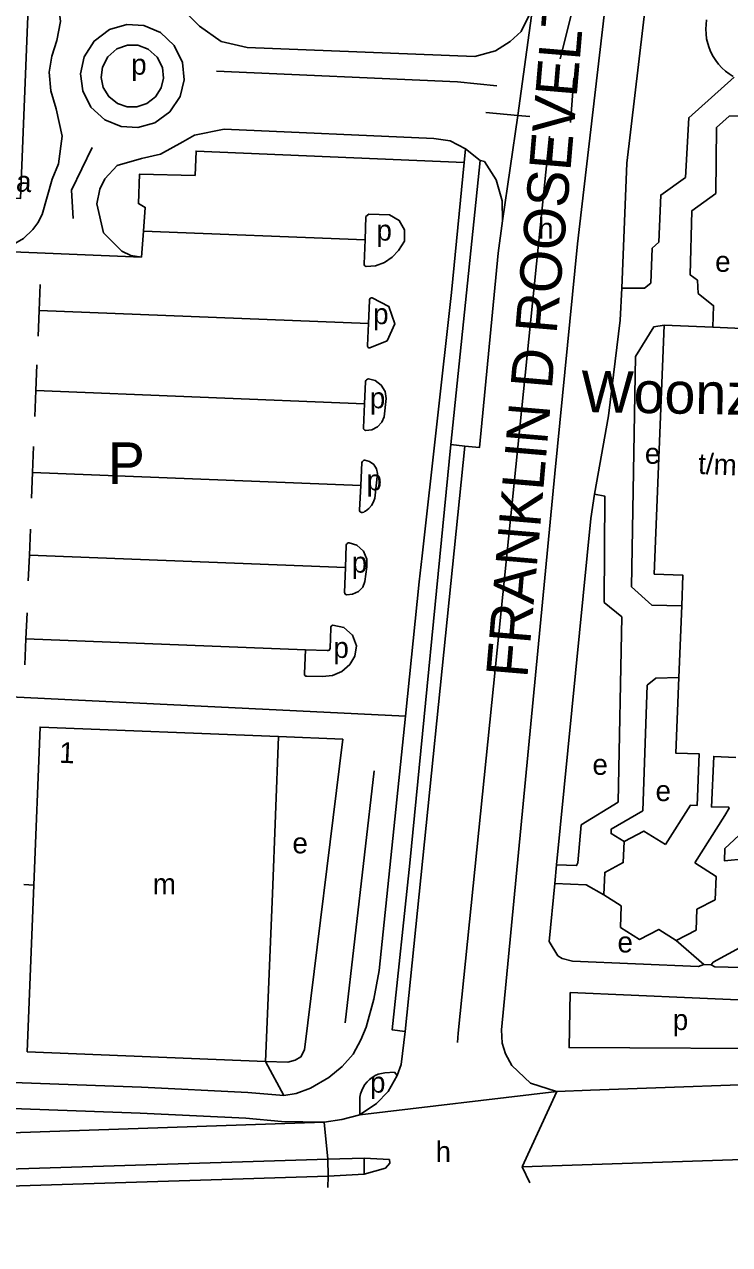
# Model space of a CAD drawing. Extents: x 159675 to 162108, y 386471 to 388472.
# Drawn here: x 161265.7 to 161401.7, y 386484.1 to 386719.4 of the extents above; entities that cross this region are included whole.
import ezdxf

# ---------------------------------------------------------------- set-up
doc = ezdxf.new("R2010")
doc.units = 0
for name, color, linetype in [('BLT_Basislijn', 7, 'Continuous'), ('BLT_Bebouwing', 7, 'Continuous'), ('BLT_Bebouwing_beschrifting', 7, 'Continuous'), ('BLT_Centroide', 7, 'Continuous'), ('BLT_Huisnummer', 7, 'Continuous'), ('BLT_Huisnummer_reeks', 7, 'Continuous'), ('BLT_Straatnaam_hoofdweg', 7, 'Continuous'), ('BLT_Vlakafsluiter', 7, 'Continuous')]:
    doc.layers.add(name, color=color, linetype=linetype)

msp = doc.modelspace()

# ---------------------------------------------------------------- linework, layer by layer
at = {"layer": 'BLT_Basislijn'}
for p, q in [((161371.65, 386709), (161370.95, 386700.46)), ((161354.68, 386702.38), (161360.84, 386701.8)), ((161360.84, 386701.8), (161363.12, 386701.59)), ((161405.74, 386701.72), (161401.6, 386701.68)), ((161350.75, 386695.39), (161350.49, 386692.76)), ((161350.75, 386695.39), (161353.59, 386693.13)), ((161347.94, 386638.36), (161353.59, 386693.13)), ((161350.49, 386692.76), (161348.02, 386667.66)), ((161331.54, 386682.31), (161331.38, 386677.84)), ((161332.1, 386682.76), (161331.54, 386682.31)), ((161288.66, 386679.53), (161288.29, 386674.46)), ((161331.38, 386677.84), (161288.66, 386679.53)), ((161268.72, 386669.24), (161268.52, 386664.24)), ((161332.22, 386666.16), (161332.03, 386661.72)), ((161348.02, 386667.66), (161342.39, 386616.91)), ((161268.52, 386664.24), (161268.32, 386659.24)), ((161332.03, 386661.72), (161268.52, 386664.24)), ((161332.31, 386656.98), (161332.11, 386656.99)), ((161268.1, 386653.75), (161267.9, 386648.76)), ((161331.44, 386650.5), (161331.27, 386646.24)), ((161267.9, 386648.76), (161267.71, 386643.76)), ((161331.27, 386646.24), (161267.9, 386648.76)), ((161267.48, 386637.99), (161267.28, 386633)), ((161267.28, 386633), (161267.08, 386628)), ((161330.55, 386630.48), (161267.28, 386633)), ((161330.78, 386634.93), (161330.55, 386630.48)), ((161266.84, 386622.06), (161266.65, 386617.07)), ((161327.71, 386618.95), (161327.58, 386614.65)), ((161266.65, 386617.07), (161266.45, 386612.07)), ((161327.58, 386614.65), (161266.65, 386617.07)), ((161341.83, 386611.93), (161342.39, 386616.91)), ((161266.2, 386605.9), (161266, 386600.9)), ((161266, 386600.9), (161265.81, 386595.91)), ((161319.9, 386598.76), (161266, 386600.9)), ((161339.15, 386586.03), (161213.72, 386592.09)), ((161327.56, 386526.9), (161333.11, 386575.48)), ((161367.98, 386553.72), (161368.31, 386557.36)), ((161396.72, 386538.13), (161391.35, 386542.77)), ((161396.72, 386538.13), (161398.1, 386538.09)), ((161261.72, 386515.44), (161288.25, 386514.48)), ((161288.04, 386509.49), (161261.61, 386510.44)), ((161330.34, 386512.1), (161330.34, 386509.13)), ((161324.17, 386500.57), (161331.17, 386500.77)), ((161336.1, 386500.52), (161331.17, 386500.77)), ((161324.27, 386497.31), (161331.17, 386497.71))]:
    msp.add_line(p, q, dxfattribs=at)
for points in [[(161368.99, 386712.74), (161372.07, 386725.08), (161381.88, 386817.88)], [(161368.26, 386513.64), (161363.26, 386515.28), (161359.66, 386518.68), (161358.43, 386520.92), (161357.78, 386522.97), (161357.67, 386525.55), (161367.98, 386632.76), (161372.35, 386677.08), (161387.73, 386809.38)], [(161272.23, 386750.39), (161271.37, 386729.9), (161272.23, 386723.69), (161272.64, 386719.94), (161271.92, 386716.23), (161270.97, 386713.25), (161270.49, 386710.16), (161270.77, 386706.56), (161271.79, 386703.1), (161272.96, 386697.83), (161272.26, 386692.48), (161271.04, 386689.54), (161269.11, 386682.72), (161268.3, 386681.1), (161267.33, 386679.85)], [(161308.65, 386714.88), (161303.65, 386716.06), (161299.48, 386719.05), (161296.53, 386721.92), (161293.02, 386724.08), (161289.95, 386725.08), (161286.17, 386726.57), (161282.82, 386728.88), (161280.49, 386731.72), (161278.85, 386735.01), (161277.99, 386738.46), (161278.01, 386744.6), (161279.14, 386748.72)], [(161387.31, 386738.85), (161381.82, 386692.6), (161380.87, 386668.49)], [(161363.68, 386722.44), (161361.49, 386718.01), (161359.33, 386716.07), (161356.5, 386714.25)], [(161397.22, 386720.27), (161397.11, 386719.36), (161397.07, 386718.44), (161397.11, 386717.52), (161397.23, 386716.61), (161397.43, 386715.71), (161397.71, 386714.84), (161398.06, 386713.99), (161398.49, 386713.17), (161398.98, 386712.4), (161399.54, 386711.67), (161400.16, 386710.99), (161400.84, 386710.37), (161401.57, 386709.81), (161402.34, 386709.31)], [(161296.48, 386708.69), (161296.16, 386712.01), (161294.6, 386715.28), (161291.93, 386717.81), (161288.7, 386719.16), (161285.46, 386719.35), (161282.09, 386718.37), (161279.15, 386716.16), (161277.23, 386713.1), (161276.53, 386709.83)], [(161292.49, 386709.01), (161292.29, 386711.06), (161291.29, 386713.07), (161289.58, 386714.59), (161287.55, 386715.35), (161285.55, 386715.36), (161283.51, 386714.64), (161281.79, 386713.14), (161280.76, 386711.15), (161280.52, 386709.11)], [(161356.5, 386714.25), (161352.55, 386713.16), (161308.65, 386714.88)], [(161356.76, 386707.49), (161349.22, 386708.29), (161302.7, 386710.38)], [(161276.53, 386709.83), (161276.93, 386706.57), (161278.52, 386703.4), (161281.17, 386700.96), (161284.35, 386699.65), (161287.55, 386699.47), (161290.85, 386700.4), (161293.76, 386702.53), (161295.71, 386705.49), (161296.48, 386708.69)], [(161280.52, 386709.11), (161280.91, 386707.22), (161281.99, 386705.45), (161283.62, 386704.13), (161285.52, 386703.48), (161287.4, 386703.46), (161289.31, 386704.09), (161290.97, 386705.38), (161292.07, 386707.14), (161292.49, 386709.01)], [(161402.51, 386709.22), (161393.77, 386701.37), (161393.15, 386689.88), (161388.37, 386686.47), (161388.01, 386677.38), (161386.73, 386676.2), (161386.48, 386669.51), (161385.24, 386668.52), (161380.87, 386668.49)], [(161398.42, 386660.99), (161398.56, 386665.14), (161395.6, 386667.5), (161395.49, 386670.05), (161394.06, 386671.07), (161394.38, 386683.43), (161398.99, 386686.77), (161399.14, 386699.47), (161401.6, 386701.68)], [(161304.2, 386699.15), (161298.48, 386698.04), (161296.27, 386696.73), (161291.96, 386694.36), (161288.28, 386693.51), (161283.59, 386692.14), (161281.23, 386689.57), (161280.24, 386687.61), (161279.65, 386684.78), (161280.94, 386679.19), (161284.46, 386675.62), (161286.2, 386674.83), (161288.29, 386674.46)], [(161350.75, 386695.39), (161347.75, 386696.89), (161344.66, 386697.4), (161304.2, 386699.15)], [(161366.91, 386697.8), (161349.34, 386524.87), (161349.18, 386523.11)], [(161275.1, 386681.97), (161274.78, 386687.43), (161278.79, 386695.61)], [(161298.59, 386690.22), (161298.81, 386694.95), (161350.49, 386692.76)], [(161353.6, 386693.13), (161354.37, 386692.94), (161356.66, 386689.4), (161357.78, 386685.33), (161357.9, 386681.51)], [(161298.59, 386690.22), (161287.91, 386690.51), (161287.69, 386684.81), (161289, 386684.09), (161288.66, 386679.53)], [(161332.1, 386682.76), (161336.08, 386682.63)], [(161337.8, 386675.79), (161338.95, 386677.59), (161339, 386679.73), (161337.95, 386681.58), (161336.08, 386682.63)], [(161257.9, 386675.78), (161260.62, 386675.93), (161263.1, 386676.69), (161265.52, 386678.11), (161267.33, 386679.85)], [(161357.9, 386681.51), (161357.02, 386675.24), (161353.42, 386637.78), (161350.63, 386638.06)], [(161331.38, 386677.84), (161331.21, 386673.22)], [(161331.58, 386672.7), (161333.36, 386672.84), (161335.09, 386673.44), (161336.62, 386674.46), (161337.8, 386675.79)], [(161331.21, 386673.22), (161331.21, 386673.05), (161331.29, 386672.88), (161331.42, 386672.75), (161331.58, 386672.7)], [(161380.87, 386668.49), (161380.53, 386662.36), (161378.34, 386643.91), (161375.61, 386628.78)], [(161332.76, 386666.67), (161332.56, 386666.64), (161332.38, 386666.53), (161332.26, 386666.35), (161332.22, 386666.16)], [(161332.31, 386656.98), (161335.63, 386658.35), (161337.1, 386661.61), (161335.93, 386665), (161332.76, 386666.67)], [(161331.85, 386657.47), (161332.03, 386661.72)], [(161389.05, 386661.37), (161387.08, 386661.07), (161383.5, 386655.37), (161382.72, 386610.94), (161386.64, 386607.43), (161392.43, 386607.27)], [(161331.85, 386657.47), (161331.84, 386657.33), (161331.88, 386657.18), (161331.98, 386657.06), (161332.11, 386656.99)], [(161332.04, 386651.04), (161331.83, 386650.99), (161331.64, 386650.87), (161331.51, 386650.7), (161331.44, 386650.5)], [(161335.45, 386647.25), (161335.24, 386648.58), (161334.5, 386649.82), (161333.34, 386650.69), (161332.04, 386651.04)], [(161335.05, 386643.72), (161335.45, 386647.25)], [(161331.08, 386641.59), (161331.27, 386646.24)], [(161331.52, 386641.1), (161332.66, 386641.21), (161333.77, 386641.75), (161334.61, 386642.65), (161335.05, 386643.72)], [(161331.08, 386641.59), (161331.1, 386641.42), (161331.2, 386641.26), (161331.35, 386641.15), (161331.52, 386641.1)], [(161350.63, 386638.06), (161339.13, 386525.23)], [(161347.94, 386638.36), (161339.99, 386557.63)], [(161350.63, 386638.06), (161347.94, 386638.36)], [(161331.35, 386635.37), (161331.16, 386635.35), (161330.98, 386635.25), (161330.85, 386635.11), (161330.78, 386634.93)], [(161333.8, 386632.77), (161333.6, 386633.68), (161333.05, 386634.52), (161332.25, 386635.11), (161331.35, 386635.37)], [(161333.25, 386628.04), (161333.8, 386632.77)], [(161330.3, 386625.74), (161330.55, 386630.48)], [(161331.46, 386625.54), (161332.08, 386626.01), (161332.61, 386626.61), (161333.01, 386627.3), (161333.25, 386628.04)], [(161375.61, 386628.78), (161374.93, 386624.14), (161368.31, 386557.36)], [(161375.61, 386628.78), (161377.59, 386628.43), (161377.46, 386607.92), (161380.9, 386605.15), (161380.17, 386569.45), (161373.04, 386565.05), (161372.41, 386557.73), (161372.16, 386557.21), (161368.31, 386557.36)], [(161330.3, 386625.74), (161330.33, 386625.57), (161330.42, 386625.41), (161330.55, 386625.3), (161330.71, 386625.24)], [(161330.71, 386625.24), (161330.91, 386625.27), (161331.11, 386625.34), (161331.29, 386625.43), (161331.46, 386625.54)], [(161328.32, 386619.43), (161328.12, 386619.39), (161327.93, 386619.29), (161327.79, 386619.13), (161327.71, 386618.95)], [(161331.74, 386614.76), (161331.73, 386616.3), (161331.05, 386617.84), (161329.79, 386618.95), (161328.32, 386619.43)], [(161327.44, 386609.86), (161327.58, 386614.65)], [(161331.36, 386611.95), (161331.74, 386614.76)], [(161327.85, 386609.41), (161328.98, 386609.49), (161330.09, 386610.01), (161330.93, 386610.89), (161331.36, 386611.95)], [(161341.83, 386611.93), (161339.15, 386586.03)], [(161327.44, 386609.86), (161327.46, 386609.7), (161327.55, 386609.55), (161327.69, 386609.44), (161327.85, 386609.41)], [(161324.64, 386599.08), (161324.75, 386602.99)], [(161325.19, 386603.53), (161325.01, 386603.47), (161324.86, 386603.35), (161324.77, 386603.17), (161324.75, 386602.99)], [(161329.39, 386597.6), (161329.7, 386599.53), (161328.97, 386601.64), (161327.29, 386603.1), (161325.19, 386603.53)], [(161319.68, 386594.22), (161319.9, 386598.76)], [(161319.9, 386598.76), (161324.08, 386598.65)], [(161323.17, 386593.63), (161325.07, 386593.82), (161326.91, 386594.62), (161328.41, 386595.95), (161329.39, 386597.6)], [(161324.08, 386598.65), (161324.27, 386598.65), (161324.46, 386598.73), (161324.59, 386598.9), (161324.64, 386599.08)], [(161319.68, 386594.22), (161319.7, 386594.04), (161319.79, 386593.86), (161319.95, 386593.74), (161320.13, 386593.69)], [(161320.13, 386593.69), (161323.17, 386593.63)], [(161391.88, 386593.46), (161387.43, 386593.3), (161385.78, 386591.96), (161384.96, 386567.78), (161378.83, 386564.23), (161378.82, 386563.38), (161381.32, 386561.86)], [(161326.96, 386518.46), (161329.05, 386520.84), (161330.55, 386523.61), (161331.57, 386526.07), (161333.05, 386531.46), (161334.07, 386536.97), (161339.15, 386586.03)], [(161314.67, 386582.07), (161327.06, 386581.55), (161319.72, 386521.7), (161319, 386520.31), (161317.89, 386519.7), (161316.51, 386519.28), (161312.15, 386519.44)], [(161419.24, 386568.88), (161404.66, 386569.35), (161404.41, 386563.91), (161400.74, 386560.5), (161400.69, 386558.1), (161404.57, 386558.52), (161407.27, 386557.09), (161407.75, 386557.09), (161408.12, 386562.75), (161412.03, 386562.81), (161412.26, 386561.86), (161411.89, 386548.94), (161409.39, 386547.33), (161409.22, 386542.91), (161408.87, 386542.51), (161406.71, 386541.2), (161404.41, 386541.8), (161398.5, 386538.59), (161398.1, 386538.09)], [(161398.1, 386538.09), (161398.8, 386537.67), (161414.34, 386537.31), (161416.03, 386538.35), (161416.99, 386539.4), (161417.65, 386540.72), (161418.1, 386543.17), (161419.24, 386568.88)], [(161339.99, 386557.63), (161336.58, 386525.55), (161339.13, 386525.23)], [(161367.98, 386553.72), (161366.9, 386542.56), (161368.52, 386539.8), (161369.35, 386539.29), (161371.38, 386538.79), (161395.67, 386537.72), (161396.72, 386538.13)], [(161377.4, 386551.55), (161374.01, 386553.49), (161367.98, 386553.72)], [(161394.42, 386531.71), (161370.94, 386532.72), (161370.71, 386522.12), (161417.56, 386521.84), (161417.94, 386522.22), (161418.13, 386530.69), (161394.42, 386531.71)], [(161339.13, 386525.23), (161338.33, 386518.86), (161337.54, 386516.71)], [(161315.69, 386512.85), (161318.07, 386513.27), (161320.88, 386514.3), (161324.38, 386516.36), (161326.96, 386518.46)], [(161337.54, 386516.71), (161337.04, 386517.38), (161335.21, 386517.25), (161334.56, 386517.14), (161333.93, 386516.96), (161333.33, 386516.7), (161332.76, 386516.37), (161332.23, 386515.97), (161331.76, 386515.51), (161331.34, 386515), (161330.99, 386514.44), (161330.72, 386513.84), (161330.51, 386513.22), (161330.39, 386512.57), (161330.34, 386512.1)], [(161337.54, 386516.71), (161335.8, 386513.64), (161333.57, 386511.35), (161330.42, 386509.18)], [(161368.36, 386513.61), (161374.83, 386513.91), (161417.95, 386515.46), (161435.68, 386516.12), (161444.9, 386515.98), (161463.37, 386514.6), (161482, 386514.47), (161500, 386515.21), (161522.52, 386515.99)], [(161288.25, 386514.48), (161308.75, 386513.48), (161315.69, 386512.85)], [(161368.36, 386513.61), (161368.26, 386513.64)], [(161323.46, 386507.7), (161315.24, 386507.87), (161308.4, 386508.49), (161288.04, 386509.49)], [(161330.34, 386509.13), (161326.92, 386508.22), (161323.46, 386507.7)], [(161330.42, 386509.18), (161330.34, 386509.13)], [(161361.66, 386499.15), (161442.77, 386501.8), (161462.68, 386504.38), (161508.03, 386509.17)], [(161093.48, 386499.86), (161114.65, 386500.44), (161193.13, 386503.27), (161323.46, 386507.7)], [(161324.17, 386500.57), (161157.3, 386495.37), (161093.79, 386493.39)], [(161324.27, 386497.31), (161324.17, 386500.57)], [(161331.17, 386500.77), (161331.17, 386497.71)], [(161331.17, 386497.71), (161335.29, 386498.89), (161336.12, 386499.8), (161336.1, 386500.52)], [(161094.24, 386484.13), (161174.59, 386486.96), (161188.48, 386488.62), (161209.16, 386493.49), (161213.42, 386493.85), (161324.27, 386497.31)]]:
    msp.add_lwpolyline(points, dxfattribs=at)
at = {"layer": 'BLT_Bebouwing'}
for p, q in [((161398.42, 386660.99), (161389.05, 386661.37)), ((161392.43, 386607.27), (161391.88, 386593.46)), ((161314.67, 386582.07), (161313.5, 386551.72)), ((161394.93, 386557.71), (161400.72, 386566.88))]:
    msp.add_line(p, q, dxfattribs=at)
msp.add_lwpolyline([(161243.24, 386686.66), (161245.41, 386739.49), (161267.09, 386738.62), (161264.93, 386685.78)], close=True, dxfattribs=at)
for points in [[(161405.74, 386701.72), (161404.09, 386660.76), (161398.42, 386660.99)], [(161389.05, 386661.37), (161387.12, 386613.39), (161392.67, 386613.16), (161392.43, 386607.27)], [(161391.88, 386593.46), (161391.29, 386578.9), (161395.79, 386578.71), (161395.39, 386568.79), (161394.09, 386568.84), (161389.27, 386561.23)], [(161267.52, 386553.43), (161268.73, 386583.91), (161314.67, 386582.07)], [(161400.72, 386566.88), (161401.6, 386568.27), (161401.37, 386568.52), (161398.19, 386568.48), (161398.59, 386578.24), (161402.85, 386578.06)], [(161389.27, 386561.23), (161385.13, 386563.86), (161381.32, 386561.86)], [(161381.32, 386561.86), (161381.15, 386557.77), (161377.58, 386555.89), (161377.4, 386551.55)], [(161391.35, 386542.77), (161395.18, 386544.77), (161395.34, 386548.77), (161398.88, 386550.62), (161399.06, 386555.1), (161394.93, 386557.71)], [(161266.24, 386521.29), (161267.52, 386553.43)], [(161313.5, 386551.72), (161312.15, 386519.44)], [(161377.4, 386551.55), (161380.78, 386549.41), (161380.61, 386545.28), (161384.3, 386542.96), (161387.99, 386544.89), (161391.35, 386542.77)], [(161312.15, 386519.44), (161266.24, 386521.29)]]:
    msp.add_lwpolyline(points, dxfattribs=at)
at = {"layer": 'BLT_Vlakafsluiter'}
for p, q in [((161363.68, 386722.44), (161360.84, 386701.8)), ((161360.84, 386701.8), (161357.9, 386681.51)), ((161288.29, 386674.46), (161257.9, 386675.78)), ((161267.52, 386553.43), (161265.58, 386553.55)), ((161312.15, 386519.44), (161315.69, 386512.85)), ((161330.34, 386509.13), (161368.36, 386513.61)), ((161361.66, 386499.15), (161368.36, 386513.61)), ((161324.17, 386500.57), (161323.46, 386507.7)), ((161363.12, 386496.01), (161361.66, 386499.15)), ((161324.27, 386497.31), (161324.21, 386495.14))]:
    msp.add_line(p, q, dxfattribs=at)

# ---------------------------------------------------------------- texts
at = {"layer": 'BLT_Bebouwing_beschrifting'}
msp.add_text('Woonzorgcentrum', height=8, rotation=359, dxfattribs=at).set_placement((161373, 386644.65))
msp.add_text('P', height=8, dxfattribs=at).set_placement((161281.79, 386630.78))
at = {"layer": 'BLT_Centroide'}
for s, p in [('p', (161286.29, 386709.67)), ('h', (161364.74, 386678.04)), ('p', (161333.58, 386677.68)), ('e', (161398.87, 386671.66)), ('p', (161332.94, 386661.57)), ('p', (161332.3, 386645.36)), ('e', (161385.32, 386634.66)), ('p', (161331.67, 386629.53)), ('p', (161328.82, 386613.67)), ('p', (161325.28, 386597.23)), ('e', (161375.21, 386574.69)), ('e', (161387.38, 386569.63)), ('e', (161317.37, 386559.55)), ('m', (161290.45, 386551.67)), ('e', (161380.04, 386540.45)), ('p', (161390.71, 386525.49)), ('p', (161332.33, 386513.42)), ('h', (161344.97, 386500.04))]:
    msp.add_text(s, height=4, dxfattribs=at).set_placement(p)
at = {"layer": 'BLT_Huisnummer'}
msp.add_text('1', height=4, rotation=357.5642, dxfattribs=at).set_placement((161272.33, 386577.03))
at = {"layer": 'BLT_Huisnummer_reeks'}
for s, rotation, p in [('290a', 357.6876, (161255.1, 386687.51)), ('t/m', 357.6922, (161395.54, 386632.72))]:
    msp.add_text(s, height=4, rotation=rotation, dxfattribs=at).set_placement(p)
at = {"layer": 'BLT_Straatnaam_hoofdweg'}
msp.add_text('FRANKLIN D ROOSEVELTLAAN', height=8, rotation=85.149, dxfattribs=at).set_placement((161362.66, 386593.23))

doc.saveas('drawing.dxf')
